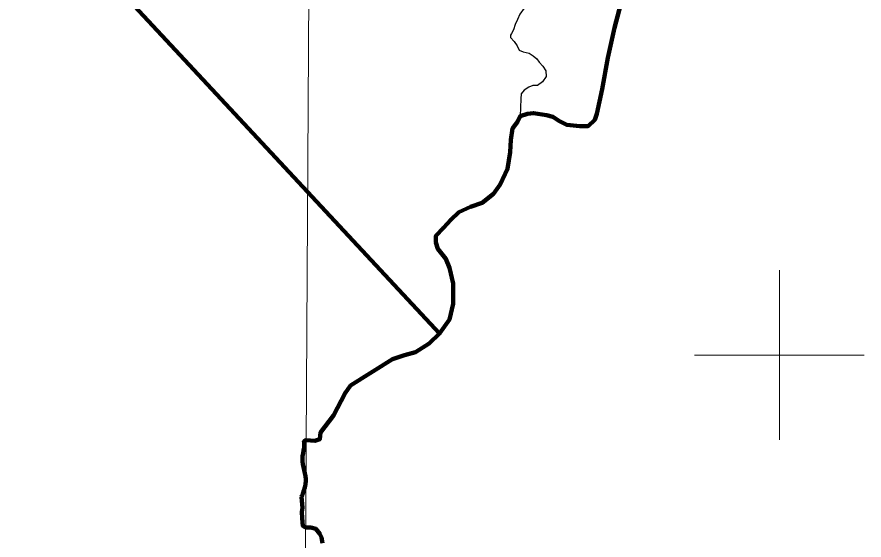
# Model space of a CAD drawing. Extents: x 553962 to 842807, y 8883888 to 9032388.
# Drawn here: x 715999 to 726000, y 8922817 to 8928988 of the extents above; entities that cross this region are included whole.
import ezdxf

# ---------------------------------------------------------------- set-up
doc = ezdxf.new("R2010")
doc.units = 0
doc.header["$LTSCALE"] = 20
for name, color, linetype, lineweight in [('1', 7, 'Continuous', 13), ('2', 7, 'Continuous', 13), ('24', 7, 'Continuous', 25), ('53', 7, 'Continuous', 106), ('9', 7, 'Continuous', 90)]:
    doc.layers.add(name, color=color, linetype=linetype, lineweight=lineweight)

msp = doc.modelspace()

# ---------------------------------------------------------------- linework, layer by layer
at = {"layer": '1'}
msp.add_lwpolyline([(719978.92, 9023574.47), (719561.64, 8949232.17), (719215.63, 8890710.6)], dxfattribs=at)
at = {"layer": '2'}
for p, q in [((725000, 8924000), (725000, 8926000)), ((724000, 8925000), (726000, 8925000))]:
    msp.add_line(p, q, dxfattribs=at)
at = {"layer": '24', "lineweight": 53}
msp.add_line((719358.48, 8923328.05), (719358.63, 8923326.58), dxfattribs=at)
for points in [[(723215.39, 8929475.28), (723055.52, 8928859.63), (722973.69, 8928506.75), (722908.85, 8928138.18), (722843.17, 8927845.92), (722821.27, 8927772.86), (722740.99, 8927699.8), (722646.1, 8927699.8), (722492.83, 8927714.41), (722405.25, 8927758.25), (722324.96, 8927809.39), (722251.97, 8927831.31), (722098.7, 8927853.23), (722025.72, 8927845.92), (721938.13, 8927816.7), (721908.94, 8927750.94), (721850.55, 8927670.57), (721828.65, 8927539.05), (721821.35, 8927392.92), (721792.16, 8927195.65), (721704.57, 8927012.99), (721624.28, 8926903.39), (721492.91, 8926793.79), (721354.23, 8926749.96), (721217.68, 8926684.84), (721120.67, 8926596.52), (721033.09, 8926501.54), (720945.51, 8926406.55), (720945.51, 8926326.18), (720967.4, 8926253.11), (721062.28, 8926136.21), (721106.08, 8926026.61), (721149.87, 8925843.95), (721149.87, 8925602.85), (721106.08, 8925420.18), (720989.3, 8925252.14), (720865.22, 8925135.23), (720704.65, 8925032.94), (720573.27, 8924996.41), (720434.6, 8924952.57), (719938.29, 8924638.39), (719872.6, 8924550.71), (719734.63, 8924286.78), (719583.49, 8924086.52), (719574.6, 8924006.42), (719516.81, 8923986.4), (719411.79, 8923993.91)], [(719358.63, 8923326.58), (719372.05, 8923197.02), (719362.95, 8923147.98), (719367.47, 8923075.72), (719375.08, 8922983.91), (719405.69, 8922963.62)], [(719405.69, 8922963.62), (719467, 8922963.47), (719527.92, 8922947.8), (719573.31, 8922891.48), (719593.34, 8922845.51), (719608.14, 8922779.19)]]:
    msp.add_lwpolyline(points, dxfattribs=at)
at = {"layer": '24'}
for points in [[(722065, 8929181.69), (722047.12, 8929132.14), (721985.81, 8929091.78), (721934.46, 8929020.8), (721908.6, 8928959.85), (721882.75, 8928898.9), (721861.99, 8928837.92), (721836.24, 8928792.24), (721826.63, 8928771.53)], [(721826.63, 8928771.53), (721827.25, 8928745.62), (721867.62, 8928699.54), (721902.86, 8928648.4), (721927.94, 8928597.32), (721973.57, 8928576.67), (722044.66, 8928560.96), (722095.31, 8928530.1), (722135.75, 8928494.2), (722165.98, 8928453.28), (722206.35, 8928407.2), (722241.56, 8928350.97), (722246.19, 8928284.74), (722205.08, 8928223.88), (722143.73, 8928178.42), (722087.79, 8928178.77), (722041.88, 8928158.68), (721985.69, 8928123.37), (721949.81, 8928082.86), (721949.38, 8928021.75), (721938.13, 8927816.7)]]:
    msp.add_lwpolyline(points, dxfattribs=at)
at = {"layer": '24', "lineweight": 53}
msp.add_spline([(719411.79, 8923993.91), (719393.06, 8923985.58), (719389.27, 8923947.63), (719370.31, 8923807.23), (719381.68, 8923678.21), (719408.23, 8923534.01), (719404.44, 8923473.3), (719358.48, 8923328.05)], degree=3, dxfattribs=at)
at = {"layer": '53'}
msp.add_line((719358.48, 8923328.05), (719358.63, 8923326.58), dxfattribs=at)
msp.add_line((719358.48, 8923328.05), (719358.63, 8923326.58), dxfattribs=at)
msp.add_line((719358.48, 8923328.05), (719358.63, 8923326.58), dxfattribs=at)
for points in [[(723215.39, 8929475.28), (723055.52, 8928859.63), (722973.69, 8928506.75), (722908.85, 8928138.18), (722843.17, 8927845.92), (722821.27, 8927772.86), (722740.99, 8927699.8), (722646.1, 8927699.8), (722492.83, 8927714.41), (722405.25, 8927758.25), (722324.96, 8927809.39), (722251.97, 8927831.31), (722098.7, 8927853.23), (722025.72, 8927845.92), (721938.13, 8927816.7), (721908.94, 8927750.94), (721850.55, 8927670.57), (721828.65, 8927539.05), (721821.35, 8927392.92), (721792.16, 8927195.65), (721704.57, 8927012.99), (721624.28, 8926903.39), (721492.91, 8926793.79), (721354.23, 8926749.96), (721217.68, 8926684.84), (721120.67, 8926596.52), (721033.09, 8926501.54), (720945.51, 8926406.55), (720945.51, 8926326.18), (720967.4, 8926253.11), (721062.28, 8926136.21), (721106.08, 8926026.61), (721149.87, 8925843.95), (721149.87, 8925602.85), (721106.08, 8925420.18), (720989.3, 8925252.14), (720865.22, 8925135.23), (720704.65, 8925032.94), (720573.27, 8924996.41), (720434.6, 8924952.57), (719938.29, 8924638.39), (719872.6, 8924550.71), (719734.63, 8924286.78), (719583.49, 8924086.52), (719574.6, 8924006.42), (719516.81, 8923986.4), (719411.79, 8923993.91)], [(723215.39, 8929475.28), (723055.52, 8928859.63), (722973.69, 8928506.75), (722908.85, 8928138.18), (722843.17, 8927845.92), (722821.27, 8927772.86), (722740.99, 8927699.8), (722646.1, 8927699.8), (722492.83, 8927714.41), (722405.25, 8927758.25), (722324.96, 8927809.39), (722251.97, 8927831.31), (722098.7, 8927853.23), (722025.72, 8927845.92), (721938.13, 8927816.7), (721908.94, 8927750.94), (721850.55, 8927670.57), (721828.65, 8927539.05), (721821.35, 8927392.92), (721792.16, 8927195.65), (721704.57, 8927012.99), (721624.28, 8926903.39), (721492.91, 8926793.79), (721354.23, 8926749.96), (721217.68, 8926684.84), (721120.67, 8926596.52), (721033.09, 8926501.54), (720945.51, 8926406.55), (720945.51, 8926326.18), (720967.4, 8926253.11), (721062.28, 8926136.21), (721106.08, 8926026.61), (721149.87, 8925843.95), (721149.87, 8925602.85), (721106.08, 8925420.18), (720989.3, 8925252.14), (720865.22, 8925135.23), (720704.65, 8925032.94), (720573.27, 8924996.41), (720434.6, 8924952.57), (719938.29, 8924638.39), (719872.6, 8924550.71), (719734.63, 8924286.78), (719583.49, 8924086.52), (719574.6, 8924006.42), (719516.81, 8923986.4), (719411.79, 8923993.91)], [(723215.39, 8929475.28), (723055.52, 8928859.63), (722973.69, 8928506.75), (722908.85, 8928138.18), (722843.17, 8927845.92), (722821.27, 8927772.86), (722740.99, 8927699.8), (722646.1, 8927699.8), (722492.83, 8927714.41), (722405.25, 8927758.25), (722324.96, 8927809.39), (722251.97, 8927831.31), (722098.7, 8927853.23), (722025.72, 8927845.92), (721938.13, 8927816.7), (721908.94, 8927750.94), (721850.55, 8927670.57), (721828.65, 8927539.05), (721821.35, 8927392.92), (721792.16, 8927195.65), (721704.57, 8927012.99), (721624.28, 8926903.39), (721492.91, 8926793.79), (721354.23, 8926749.96), (721217.68, 8926684.84), (721120.67, 8926596.52), (721033.09, 8926501.54), (720945.51, 8926406.55), (720945.51, 8926326.18), (720967.4, 8926253.11), (721062.28, 8926136.21), (721106.08, 8926026.61), (721149.87, 8925843.95), (721149.87, 8925602.85), (721106.08, 8925420.18), (720989.3, 8925252.14), (720865.22, 8925135.23), (720704.65, 8925032.94), (720573.27, 8924996.41), (720434.6, 8924952.57), (719938.29, 8924638.39), (719872.6, 8924550.71), (719734.63, 8924286.78), (719583.49, 8924086.52), (719574.6, 8924006.42), (719516.81, 8923986.4), (719411.79, 8923993.91)], [(719358.63, 8923326.58), (719372.05, 8923197.02), (719362.95, 8923147.98), (719367.47, 8923075.72), (719375.08, 8922983.91), (719405.69, 8922963.62)], [(719358.63, 8923326.58), (719372.05, 8923197.02), (719362.95, 8923147.98), (719367.47, 8923075.72), (719375.08, 8922983.91), (719405.69, 8922963.62)], [(719358.63, 8923326.58), (719372.05, 8923197.02), (719362.95, 8923147.98), (719367.47, 8923075.72), (719375.08, 8922983.91), (719405.69, 8922963.62)], [(719405.69, 8922963.62), (719467, 8922963.47), (719527.92, 8922947.8), (719573.31, 8922891.48), (719593.34, 8922845.51), (719608.14, 8922779.19)], [(719405.69, 8922963.62), (719467, 8922963.47), (719527.92, 8922947.8), (719573.31, 8922891.48), (719593.34, 8922845.51), (719608.14, 8922779.19)], [(719405.69, 8922963.62), (719467, 8922963.47), (719527.92, 8922947.8), (719573.31, 8922891.48), (719593.34, 8922845.51), (719608.14, 8922779.19)]]:
    msp.add_lwpolyline(points, dxfattribs=at)
msp.add_spline([(719411.79, 8923993.91), (719393.06, 8923985.58), (719389.27, 8923947.63), (719370.31, 8923807.23), (719381.68, 8923678.21), (719408.23, 8923534.01), (719404.44, 8923473.3), (719358.48, 8923328.05)], degree=3, dxfattribs=at)
msp.add_spline([(719411.79, 8923993.91), (719393.06, 8923985.58), (719389.27, 8923947.63), (719370.31, 8923807.23), (719381.68, 8923678.21), (719408.23, 8923534.01), (719404.44, 8923473.3), (719358.48, 8923328.05)], degree=3, dxfattribs=at)
msp.add_spline([(719411.79, 8923993.91), (719393.06, 8923985.58), (719389.27, 8923947.63), (719370.31, 8923807.23), (719381.68, 8923678.21), (719408.23, 8923534.01), (719404.44, 8923473.3), (719358.48, 8923328.05)], degree=3, dxfattribs=at)
at = {"layer": '9'}
for p, q in [((710319.08, 8936704.6), (720989.36, 8925252.19)), ((719358.48, 8923328.05), (719358.63, 8923326.58))]:
    msp.add_line(p, q, dxfattribs=at)
for points in [[(723215.39, 8929475.28), (723055.52, 8928859.63), (722973.69, 8928506.75), (722908.85, 8928138.18), (722843.17, 8927845.92), (722821.27, 8927772.86), (722740.99, 8927699.8), (722646.1, 8927699.8), (722492.83, 8927714.41), (722405.25, 8927758.25), (722324.96, 8927809.39), (722251.97, 8927831.31), (722098.7, 8927853.23), (722025.72, 8927845.92), (721938.13, 8927816.7), (721908.94, 8927750.94), (721850.55, 8927670.57), (721828.65, 8927539.05), (721821.35, 8927392.92), (721792.16, 8927195.65), (721704.57, 8927012.99), (721624.28, 8926903.39), (721492.91, 8926793.79), (721354.23, 8926749.96), (721217.68, 8926684.84), (721120.67, 8926596.52), (721033.09, 8926501.54), (720945.51, 8926406.55), (720945.51, 8926326.18), (720967.4, 8926253.11), (721062.28, 8926136.21), (721106.08, 8926026.61), (721149.87, 8925843.95), (721149.87, 8925602.85), (721106.08, 8925420.18), (720989.3, 8925252.14), (720865.22, 8925135.23), (720704.65, 8925032.94), (720573.27, 8924996.41), (720434.6, 8924952.57), (719938.29, 8924638.39), (719872.6, 8924550.71), (719734.63, 8924286.78), (719583.49, 8924086.52), (719574.6, 8924006.42), (719516.81, 8923986.4), (719411.79, 8923993.91)], [(719358.63, 8923326.58), (719372.05, 8923197.02), (719362.95, 8923147.98), (719367.47, 8923075.72), (719375.08, 8922983.91), (719405.69, 8922963.62)], [(719405.69, 8922963.62), (719467, 8922963.47), (719527.92, 8922947.8), (719573.31, 8922891.48), (719593.34, 8922845.51), (719608.14, 8922779.19)]]:
    msp.add_lwpolyline(points, dxfattribs=at)
msp.add_spline([(719411.79, 8923993.91), (719393.06, 8923985.58), (719389.27, 8923947.63), (719370.31, 8923807.23), (719381.68, 8923678.21), (719408.23, 8923534.01), (719404.44, 8923473.3), (719358.48, 8923328.05)], degree=3, dxfattribs=at)

doc.saveas('drawing.dxf')
